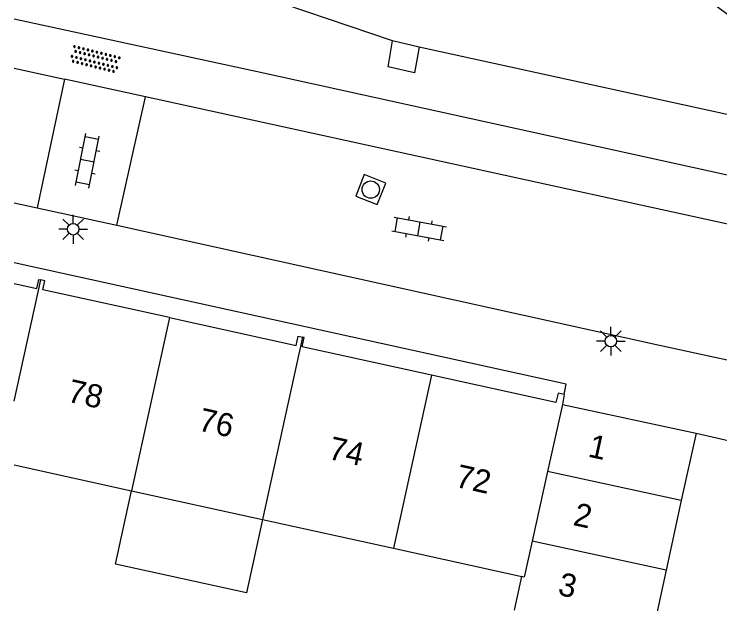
# Model space of a CAD drawing. Extents: x 130998 to 133001, y 398999 to 403002.
# Drawn here: x 131000 to 131030.54, y 399057.63 to 399083.14 of the extents above; entities that cross this region are included whole.
import ezdxf

# ---------------------------------------------------------------- set-up
doc = ezdxf.new("R2010")
doc.units = 0
for name, color, linetype in [('gg-anno-huisnummerreeks BGT', 7, 'Continuous'), ('gg-bbg-bijgebouw', 7, 'Continuous'), ('gg-bbg-gedigitaliseerde bebouwing', 7, 'Continuous'), ('gg-bbg-gedigitaliseerde bijgebouw', 7, 'Continuous'), ('gg-bbg-hoofdgebouw', 7, 'Continuous'), ('gg-bbg-luifel en loopbrug', 7, 'Continuous'), ('gg-bbg-tussenscheiding', 7, 'Continuous'), ('gg-knt-verharding', 7, 'Continuous'), ('gg-kntw-greppel-droge sloot', 7, 'Continuous'), ('gg-kwrk-uitstroombak niveau min 01', 7, 'Continuous'), ('gt-grn-weggrens', 7, 'Continuous'), ('gt-symb-klinker verharding', 7, 'Continuous'), ('gt-symb-lichtmast', 7, 'Continuous'), ('gt-symb-overige verharding', 7, 'Continuous'), ('gt-symb-rioolschacht', 7, 'Continuous')]:
    doc.layers.add(name, color=color, linetype=linetype)

# ---------------------------------------------------------------- blocks, each defined once
blk = doc.blocks.new('gt0-LMAST')
at = {"layer": 'gt-symb-lichtmast'}
for p, q in [((-0.005, 0.246), (-0.005, 0.621)), ((-0.182, 0.173), (-0.447, 0.438)), ((0.172, 0.173), (0.437, 0.438)), ((-0.255, -0.004), (-0.63, -0.004)), ((-0.182, -0.181), (-0.447, -0.446)), ((-0.005, -0.254), (-0.005, -0.629)), ((0.437, -0.446), (0.172, -0.181)), ((0.245, -0.004), (0.62, -0.004))]:
    blk.add_line(p, q, dxfattribs=at)
blk.add_circle((-0.005, -0.004), 0.25, dxfattribs=at)
blk = doc.blocks.new('gt0-RS')
at = {"layer": 'gt-symb-rioolschacht'}
blk.add_lwpolyline([(-0.5, -0.5), (0.5, -0.5), (0.5, 0.5), (-0.5, 0.5)], close=True, dxfattribs=at)
blk.add_circle((0, 0), 0.375, dxfattribs=at)
blk = doc.blocks.new('gt0-KL1')
at = {"layer": 'gt-symb-klinker verharding'}
for p, q in [((-0.5, 0.3), (-0.5, 0.45)), ((0.5, 0.3), (0.5, 0.45)), ((-1.15, 0.3), (1.15, 0.3)), ((-1, -0.3), (-1, 0.3)), ((0, -0.3), (0, 0.3)), ((1, -0.3), (1, 0.3)), ((-1.15, -0.3), (1.15, -0.3)), ((-0.5, -0.45), (-0.5, -0.3)), ((0.5, -0.45), (0.5, -0.3))]:
    blk.add_line(p, q, dxfattribs=at)
blk = doc.blocks.new('gt0-OVH')
at = {"layer": 'gt-symb-overige verharding'}
for points in [[(-0.972, 0.298), (-0.967, 0.308), (-0.965, 0.319), (-0.966, 0.33), (-0.971, 0.34), (-0.978, 0.348), (-0.988, 0.353), (-0.999, 0.355), (-1.01, 0.354), (-1.02, 0.349), (-1.028, 0.342), (-1.033, 0.332), (-1.035, 0.321), (-1.034, 0.31), (-1.029, 0.3), (-1.022, 0.292), (-1.012, 0.287), (-1.001, 0.285), (-0.99, 0.286), (-0.98, 0.291)], [(-0.772, 0.298), (-0.767, 0.308), (-0.765, 0.319), (-0.766, 0.33), (-0.771, 0.34), (-0.778, 0.348), (-0.788, 0.353), (-0.799, 0.355), (-0.81, 0.354), (-0.82, 0.349), (-0.828, 0.342), (-0.833, 0.332), (-0.835, 0.321), (-0.834, 0.31), (-0.829, 0.3), (-0.822, 0.292), (-0.812, 0.287), (-0.801, 0.285), (-0.79, 0.286), (-0.78, 0.291)], [(-0.572, 0.298), (-0.567, 0.308), (-0.565, 0.319), (-0.566, 0.33), (-0.571, 0.34), (-0.578, 0.348), (-0.588, 0.353), (-0.599, 0.355), (-0.61, 0.354), (-0.62, 0.349), (-0.628, 0.342), (-0.633, 0.332), (-0.635, 0.321), (-0.634, 0.31), (-0.629, 0.3), (-0.622, 0.292), (-0.612, 0.287), (-0.601, 0.285), (-0.59, 0.286), (-0.58, 0.291)], [(-0.372, 0.298), (-0.367, 0.308), (-0.365, 0.319), (-0.366, 0.33), (-0.371, 0.34), (-0.378, 0.348), (-0.388, 0.353), (-0.399, 0.355), (-0.41, 0.354), (-0.42, 0.349), (-0.428, 0.342), (-0.433, 0.332), (-0.435, 0.321), (-0.434, 0.31), (-0.429, 0.3), (-0.422, 0.292), (-0.412, 0.287), (-0.401, 0.285), (-0.39, 0.286), (-0.38, 0.291)], [(-0.172, 0.298), (-0.167, 0.308), (-0.165, 0.319), (-0.166, 0.33), (-0.171, 0.34), (-0.178, 0.348), (-0.188, 0.353), (-0.199, 0.355), (-0.21, 0.354), (-0.22, 0.349), (-0.228, 0.342), (-0.233, 0.332), (-0.235, 0.321), (-0.234, 0.31), (-0.229, 0.3), (-0.222, 0.292), (-0.212, 0.287), (-0.201, 0.285), (-0.19, 0.286), (-0.18, 0.291)], [(0.028, 0.298), (0.033, 0.308), (0.035, 0.319), (0.034, 0.33), (0.029, 0.34), (0.022, 0.348), (0.012, 0.353), (0.001, 0.355), (-0.01, 0.354), (-0.02, 0.349), (-0.028, 0.342), (-0.033, 0.332), (-0.035, 0.321), (-0.034, 0.31), (-0.029, 0.3), (-0.022, 0.292), (-0.012, 0.287), (-0.001, 0.285), (0.01, 0.286), (0.02, 0.291)], [(0.228, 0.298), (0.233, 0.308), (0.235, 0.319), (0.234, 0.33), (0.229, 0.34), (0.222, 0.348), (0.212, 0.353), (0.201, 0.355), (0.19, 0.354), (0.18, 0.349), (0.172, 0.342), (0.167, 0.332), (0.165, 0.321), (0.166, 0.31), (0.171, 0.3), (0.178, 0.292), (0.188, 0.287), (0.199, 0.285), (0.21, 0.286), (0.22, 0.291)], [(0.428, 0.298), (0.433, 0.308), (0.435, 0.319), (0.434, 0.33), (0.429, 0.34), (0.422, 0.348), (0.412, 0.353), (0.401, 0.355), (0.39, 0.354), (0.38, 0.349), (0.372, 0.342), (0.367, 0.332), (0.365, 0.321), (0.366, 0.31), (0.371, 0.3), (0.378, 0.292), (0.388, 0.287), (0.399, 0.285), (0.41, 0.286), (0.42, 0.291)], [(0.628, 0.298), (0.633, 0.308), (0.635, 0.319), (0.634, 0.33), (0.629, 0.34), (0.622, 0.348), (0.612, 0.353), (0.601, 0.355), (0.59, 0.354), (0.58, 0.349), (0.572, 0.342), (0.567, 0.332), (0.565, 0.321), (0.566, 0.31), (0.571, 0.3), (0.578, 0.292), (0.588, 0.287), (0.599, 0.285), (0.61, 0.286), (0.62, 0.291)], [(0.828, 0.298), (0.833, 0.308), (0.835, 0.319), (0.834, 0.33), (0.829, 0.34), (0.822, 0.348), (0.812, 0.353), (0.801, 0.355), (0.79, 0.354), (0.78, 0.349), (0.772, 0.342), (0.767, 0.332), (0.765, 0.321), (0.766, 0.31), (0.771, 0.3), (0.778, 0.292), (0.788, 0.287), (0.799, 0.285), (0.81, 0.286), (0.82, 0.291)], [(1.028, 0.298), (1.033, 0.308), (1.035, 0.319), (1.034, 0.33), (1.029, 0.34), (1.022, 0.348), (1.012, 0.353), (1.001, 0.355), (0.99, 0.354), (0.98, 0.349), (0.972, 0.342), (0.967, 0.332), (0.965, 0.321), (0.966, 0.31), (0.971, 0.3), (0.978, 0.292), (0.988, 0.287), (0.999, 0.285), (1.01, 0.286), (1.02, 0.291)], [(-0.872, 0.106), (-0.867, 0.116), (-0.865, 0.126), (-0.866, 0.137), (-0.871, 0.147), (-0.878, 0.156), (-0.888, 0.161), (-0.899, 0.163), (-0.91, 0.162), (-0.92, 0.157), (-0.928, 0.15), (-0.933, 0.14), (-0.935, 0.129), (-0.934, 0.118), (-0.929, 0.108), (-0.922, 0.1), (-0.912, 0.095), (-0.901, 0.092), (-0.89, 0.094), (-0.88, 0.098)], [(-0.672, 0.106), (-0.667, 0.116), (-0.665, 0.126), (-0.666, 0.137), (-0.671, 0.147), (-0.678, 0.156), (-0.688, 0.161), (-0.699, 0.163), (-0.71, 0.162), (-0.72, 0.157), (-0.728, 0.15), (-0.733, 0.14), (-0.735, 0.129), (-0.734, 0.118), (-0.729, 0.108), (-0.722, 0.1), (-0.712, 0.095), (-0.701, 0.092), (-0.69, 0.094), (-0.68, 0.098)], [(-0.472, 0.106), (-0.467, 0.116), (-0.465, 0.126), (-0.466, 0.137), (-0.471, 0.147), (-0.478, 0.156), (-0.488, 0.161), (-0.499, 0.163), (-0.51, 0.162), (-0.52, 0.157), (-0.528, 0.15), (-0.533, 0.14), (-0.535, 0.129), (-0.534, 0.118), (-0.529, 0.108), (-0.522, 0.1), (-0.512, 0.095), (-0.501, 0.092), (-0.49, 0.094), (-0.48, 0.098)], [(-0.272, 0.106), (-0.267, 0.116), (-0.265, 0.126), (-0.266, 0.137), (-0.271, 0.147), (-0.278, 0.156), (-0.288, 0.161), (-0.299, 0.163), (-0.31, 0.162), (-0.32, 0.157), (-0.328, 0.15), (-0.333, 0.14), (-0.335, 0.129), (-0.334, 0.118), (-0.329, 0.108), (-0.322, 0.1), (-0.312, 0.095), (-0.301, 0.092), (-0.29, 0.094), (-0.28, 0.098)], [(-0.072, 0.106), (-0.067, 0.116), (-0.065, 0.126), (-0.066, 0.137), (-0.071, 0.147), (-0.078, 0.156), (-0.088, 0.161), (-0.099, 0.163), (-0.11, 0.162), (-0.12, 0.157), (-0.128, 0.15), (-0.133, 0.14), (-0.135, 0.129), (-0.134, 0.118), (-0.129, 0.108), (-0.122, 0.1), (-0.112, 0.095), (-0.101, 0.092), (-0.09, 0.094), (-0.08, 0.098)], [(0.128, 0.106), (0.133, 0.116), (0.135, 0.126), (0.134, 0.137), (0.129, 0.147), (0.122, 0.156), (0.112, 0.161), (0.101, 0.163), (0.09, 0.162), (0.08, 0.157), (0.072, 0.15), (0.067, 0.14), (0.065, 0.129), (0.066, 0.118), (0.071, 0.108), (0.078, 0.1), (0.088, 0.095), (0.099, 0.092), (0.11, 0.094), (0.12, 0.098)], [(0.328, 0.106), (0.333, 0.116), (0.335, 0.126), (0.334, 0.137), (0.329, 0.147), (0.322, 0.156), (0.312, 0.161), (0.301, 0.163), (0.29, 0.162), (0.28, 0.157), (0.272, 0.15), (0.267, 0.14), (0.265, 0.129), (0.266, 0.118), (0.271, 0.108), (0.278, 0.1), (0.288, 0.095), (0.299, 0.092), (0.31, 0.094), (0.32, 0.098)], [(0.528, 0.106), (0.533, 0.116), (0.535, 0.126), (0.534, 0.137), (0.529, 0.147), (0.522, 0.156), (0.512, 0.161), (0.501, 0.163), (0.49, 0.162), (0.48, 0.157), (0.472, 0.15), (0.467, 0.14), (0.465, 0.129), (0.466, 0.118), (0.471, 0.108), (0.478, 0.1), (0.488, 0.095), (0.499, 0.092), (0.51, 0.094), (0.52, 0.098)], [(0.728, 0.106), (0.733, 0.116), (0.735, 0.126), (0.734, 0.137), (0.729, 0.147), (0.722, 0.156), (0.712, 0.161), (0.701, 0.163), (0.69, 0.162), (0.68, 0.157), (0.672, 0.15), (0.667, 0.14), (0.665, 0.129), (0.666, 0.118), (0.671, 0.108), (0.678, 0.1), (0.688, 0.095), (0.699, 0.092), (0.71, 0.094), (0.72, 0.098)], [(0.928, 0.106), (0.933, 0.116), (0.935, 0.126), (0.934, 0.137), (0.929, 0.147), (0.922, 0.156), (0.912, 0.161), (0.901, 0.163), (0.89, 0.162), (0.88, 0.157), (0.872, 0.15), (0.867, 0.14), (0.865, 0.129), (0.866, 0.118), (0.871, 0.108), (0.878, 0.1), (0.888, 0.095), (0.899, 0.092), (0.91, 0.094), (0.92, 0.098)], [(-0.972, -0.142), (-0.967, -0.132), (-0.965, -0.121), (-0.966, -0.11), (-0.971, -0.1), (-0.978, -0.092), (-0.988, -0.087), (-0.999, -0.085), (-1.01, -0.086), (-1.02, -0.091), (-1.028, -0.098), (-1.033, -0.108), (-1.035, -0.119), (-1.034, -0.13), (-1.029, -0.14), (-1.022, -0.148), (-1.012, -0.153), (-1.001, -0.155), (-0.99, -0.154), (-0.98, -0.149)], [(-0.872, -0.334), (-0.867, -0.324), (-0.865, -0.314), (-0.866, -0.303), (-0.871, -0.293), (-0.878, -0.284), (-0.888, -0.279), (-0.899, -0.277), (-0.91, -0.278), (-0.92, -0.283), (-0.928, -0.29), (-0.933, -0.3), (-0.935, -0.311), (-0.934, -0.322), (-0.929, -0.332), (-0.922, -0.34), (-0.912, -0.345), (-0.901, -0.348), (-0.89, -0.346), (-0.88, -0.342)], [(-0.772, -0.142), (-0.767, -0.132), (-0.765, -0.121), (-0.766, -0.11), (-0.771, -0.1), (-0.778, -0.092), (-0.788, -0.087), (-0.799, -0.085), (-0.81, -0.086), (-0.82, -0.091), (-0.828, -0.098), (-0.833, -0.108), (-0.835, -0.119), (-0.834, -0.13), (-0.829, -0.14), (-0.822, -0.148), (-0.812, -0.153), (-0.801, -0.155), (-0.79, -0.154), (-0.78, -0.149)], [(-0.672, -0.334), (-0.667, -0.324), (-0.665, -0.314), (-0.666, -0.303), (-0.671, -0.293), (-0.678, -0.284), (-0.688, -0.279), (-0.699, -0.277), (-0.71, -0.278), (-0.72, -0.283), (-0.728, -0.29), (-0.733, -0.3), (-0.735, -0.311), (-0.734, -0.322), (-0.729, -0.332), (-0.722, -0.34), (-0.712, -0.345), (-0.701, -0.348), (-0.69, -0.346), (-0.68, -0.342)], [(-0.572, -0.142), (-0.567, -0.132), (-0.565, -0.121), (-0.566, -0.11), (-0.571, -0.1), (-0.578, -0.092), (-0.588, -0.087), (-0.599, -0.085), (-0.61, -0.086), (-0.62, -0.091), (-0.628, -0.098), (-0.633, -0.108), (-0.635, -0.119), (-0.634, -0.13), (-0.629, -0.14), (-0.622, -0.148), (-0.612, -0.153), (-0.601, -0.155), (-0.59, -0.154), (-0.58, -0.149)], [(-0.472, -0.334), (-0.467, -0.324), (-0.465, -0.314), (-0.466, -0.303), (-0.471, -0.293), (-0.478, -0.284), (-0.488, -0.279), (-0.499, -0.277), (-0.51, -0.278), (-0.52, -0.283), (-0.528, -0.29), (-0.533, -0.3), (-0.535, -0.311), (-0.534, -0.322), (-0.529, -0.332), (-0.522, -0.34), (-0.512, -0.345), (-0.501, -0.348), (-0.49, -0.346), (-0.48, -0.342)], [(-0.372, -0.142), (-0.367, -0.132), (-0.365, -0.121), (-0.366, -0.11), (-0.371, -0.1), (-0.378, -0.092), (-0.388, -0.087), (-0.399, -0.085), (-0.41, -0.086), (-0.42, -0.091), (-0.428, -0.098), (-0.433, -0.108), (-0.435, -0.119), (-0.434, -0.13), (-0.429, -0.14), (-0.422, -0.148), (-0.412, -0.153), (-0.401, -0.155), (-0.39, -0.154), (-0.38, -0.149)], [(-0.272, -0.334), (-0.267, -0.324), (-0.265, -0.314), (-0.266, -0.303), (-0.271, -0.293), (-0.278, -0.284), (-0.288, -0.279), (-0.299, -0.277), (-0.31, -0.278), (-0.32, -0.283), (-0.328, -0.29), (-0.333, -0.3), (-0.335, -0.311), (-0.334, -0.322), (-0.329, -0.332), (-0.322, -0.34), (-0.312, -0.345), (-0.301, -0.348), (-0.29, -0.346), (-0.28, -0.342)], [(-0.172, -0.142), (-0.167, -0.132), (-0.165, -0.121), (-0.166, -0.11), (-0.171, -0.1), (-0.178, -0.092), (-0.188, -0.087), (-0.199, -0.085), (-0.21, -0.086), (-0.22, -0.091), (-0.228, -0.098), (-0.233, -0.108), (-0.235, -0.119), (-0.234, -0.13), (-0.229, -0.14), (-0.222, -0.148), (-0.212, -0.153), (-0.201, -0.155), (-0.19, -0.154), (-0.18, -0.149)], [(-0.072, -0.334), (-0.067, -0.324), (-0.065, -0.314), (-0.066, -0.303), (-0.071, -0.293), (-0.078, -0.284), (-0.088, -0.279), (-0.099, -0.277), (-0.11, -0.278), (-0.12, -0.283), (-0.128, -0.29), (-0.133, -0.3), (-0.135, -0.311), (-0.134, -0.322), (-0.129, -0.332), (-0.122, -0.34), (-0.112, -0.345), (-0.101, -0.348), (-0.09, -0.346), (-0.08, -0.342)], [(0.028, -0.142), (0.033, -0.132), (0.035, -0.121), (0.034, -0.11), (0.029, -0.1), (0.022, -0.092), (0.012, -0.087), (0.001, -0.085), (-0.01, -0.086), (-0.02, -0.091), (-0.028, -0.098), (-0.033, -0.108), (-0.035, -0.119), (-0.034, -0.13), (-0.029, -0.14), (-0.022, -0.148), (-0.012, -0.153), (-0.001, -0.155), (0.01, -0.154), (0.02, -0.149)], [(0.128, -0.334), (0.133, -0.324), (0.135, -0.314), (0.134, -0.303), (0.129, -0.293), (0.122, -0.284), (0.112, -0.279), (0.101, -0.277), (0.09, -0.278), (0.08, -0.283), (0.072, -0.29), (0.067, -0.3), (0.065, -0.311), (0.066, -0.322), (0.071, -0.332), (0.078, -0.34), (0.088, -0.345), (0.099, -0.348), (0.11, -0.346), (0.12, -0.342)], [(0.228, -0.142), (0.233, -0.132), (0.235, -0.121), (0.234, -0.11), (0.229, -0.1), (0.222, -0.092), (0.212, -0.087), (0.201, -0.085), (0.19, -0.086), (0.18, -0.091), (0.172, -0.098), (0.167, -0.108), (0.165, -0.119), (0.166, -0.13), (0.171, -0.14), (0.178, -0.148), (0.188, -0.153), (0.199, -0.155), (0.21, -0.154), (0.22, -0.149)], [(0.328, -0.334), (0.333, -0.324), (0.335, -0.314), (0.334, -0.303), (0.329, -0.293), (0.322, -0.284), (0.312, -0.279), (0.301, -0.277), (0.29, -0.278), (0.28, -0.283), (0.272, -0.29), (0.267, -0.3), (0.265, -0.311), (0.266, -0.322), (0.271, -0.332), (0.278, -0.34), (0.288, -0.345), (0.299, -0.348), (0.31, -0.346), (0.32, -0.342)], [(0.428, -0.142), (0.433, -0.132), (0.435, -0.121), (0.434, -0.11), (0.429, -0.1), (0.422, -0.092), (0.412, -0.087), (0.401, -0.085), (0.39, -0.086), (0.38, -0.091), (0.372, -0.098), (0.367, -0.108), (0.365, -0.119), (0.366, -0.13), (0.371, -0.14), (0.378, -0.148), (0.388, -0.153), (0.399, -0.155), (0.41, -0.154), (0.42, -0.149)], [(0.528, -0.334), (0.533, -0.324), (0.535, -0.314), (0.534, -0.303), (0.529, -0.293), (0.522, -0.284), (0.512, -0.279), (0.501, -0.277), (0.49, -0.278), (0.48, -0.283), (0.472, -0.29), (0.467, -0.3), (0.465, -0.311), (0.466, -0.322), (0.471, -0.332), (0.478, -0.34), (0.488, -0.345), (0.499, -0.348), (0.51, -0.346), (0.52, -0.342)], [(0.628, -0.142), (0.633, -0.132), (0.635, -0.121), (0.634, -0.11), (0.629, -0.1), (0.622, -0.092), (0.612, -0.087), (0.601, -0.085), (0.59, -0.086), (0.58, -0.091), (0.572, -0.098), (0.567, -0.108), (0.565, -0.119), (0.566, -0.13), (0.571, -0.14), (0.578, -0.148), (0.588, -0.153), (0.599, -0.155), (0.61, -0.154), (0.62, -0.149)], [(0.728, -0.334), (0.733, -0.324), (0.735, -0.314), (0.734, -0.303), (0.729, -0.293), (0.722, -0.284), (0.712, -0.279), (0.701, -0.277), (0.69, -0.278), (0.68, -0.283), (0.672, -0.29), (0.667, -0.3), (0.665, -0.311), (0.666, -0.322), (0.671, -0.332), (0.678, -0.34), (0.688, -0.345), (0.699, -0.348), (0.71, -0.346), (0.72, -0.342)], [(0.828, -0.142), (0.833, -0.132), (0.835, -0.121), (0.834, -0.11), (0.829, -0.1), (0.822, -0.092), (0.812, -0.087), (0.801, -0.085), (0.79, -0.086), (0.78, -0.091), (0.772, -0.098), (0.767, -0.108), (0.765, -0.119), (0.766, -0.13), (0.771, -0.14), (0.778, -0.148), (0.788, -0.153), (0.799, -0.155), (0.81, -0.154), (0.82, -0.149)], [(0.928, -0.334), (0.933, -0.324), (0.935, -0.314), (0.934, -0.303), (0.929, -0.293), (0.922, -0.284), (0.912, -0.279), (0.901, -0.277), (0.89, -0.278), (0.88, -0.283), (0.872, -0.29), (0.867, -0.3), (0.865, -0.311), (0.866, -0.322), (0.871, -0.332), (0.878, -0.34), (0.888, -0.345), (0.899, -0.348), (0.91, -0.346), (0.92, -0.342)], [(1.028, -0.142), (1.033, -0.132), (1.035, -0.121), (1.034, -0.11), (1.029, -0.1), (1.022, -0.092), (1.012, -0.087), (1.001, -0.085), (0.99, -0.086), (0.98, -0.091), (0.972, -0.098), (0.967, -0.108), (0.965, -0.119), (0.966, -0.13), (0.971, -0.14), (0.978, -0.148), (0.988, -0.153), (0.999, -0.155), (1.01, -0.154), (1.02, -0.149)]]:
    blk.add_lwpolyline(points, close=True, dxfattribs=at)

msp = doc.modelspace()

# ---------------------------------------------------------------- linework, layer by layer
at = {"layer": 'gg-bbg-bijgebouw'}
for p, q in [((131023.731, 399066.251), (131029.511, 399065.01)), ((131029.511, 399065.01), (131028.875, 399062.101)), ((131028.875, 399062.101), (131028.217, 399059.088)), ((131028.217, 399059.088), (131027.559, 399056.074))]:
    msp.add_line(p, q, dxfattribs=at)
at = {"layer": 'gg-bbg-gedigitaliseerde bebouwing'}
for p, q in [((131000, 399063.644), (131005.087, 399062.524)), ((131005.087, 399062.524), (131010.751, 399061.278)), ((131010.751, 399061.278), (131016.415, 399060.031)), ((131016.415, 399060.031), (131021.967, 399058.809))]:
    msp.add_line(p, q, dxfattribs=at)
at = {"layer": 'gg-bbg-gedigitaliseerde bijgebouw'}
msp.add_line((131021.649, 399057.352), (131021.967, 399058.809), dxfattribs=at)
at = {"layer": 'gg-bbg-hoofdgebouw'}
msp.add_line((131023.811, 399066.69), (131023.731, 399066.251), dxfattribs=at)
for points in [[(131000, 399071.486), (131000.987, 399071.269), (131001.071, 399071.664), (131001.151, 399071.647)], [(131006.728, 399070.01), (131001.248, 399071.212), (131001.333, 399071.608), (131001.151, 399071.647)], [(131006.728, 399070.01), (131012.209, 399068.807), (131012.297, 399069.208), (131012.481, 399069.167)], [(131018.058, 399067.523), (131012.463, 399068.751), (131012.551, 399069.152), (131012.481, 399069.167)], [(131023.811, 399066.69), (131023.541, 399066.75), (131023.451, 399066.34), (131018.058, 399067.523)]]:
    msp.add_lwpolyline(points, dxfattribs=at)
at = {"layer": 'gg-bbg-luifel en loopbrug'}
msp.add_lwpolyline([(131010.751, 399061.278), (131010.053, 399058.106), (131004.389, 399059.352), (131005.087, 399062.524)], dxfattribs=at)
at = {"layer": 'gg-bbg-tussenscheiding'}
for p, q in [((131000, 399066.401), (131001.151, 399071.647)), ((131006.728, 399070.01), (131005.087, 399062.524)), ((131012.481, 399069.167), (131010.751, 399061.278)), ((131018.058, 399067.523), (131016.415, 399060.031)), ((131023.731, 399066.251), (131023.089, 399063.353)), ((131023.089, 399063.353), (131022.422, 399060.341)), ((131028.875, 399062.101), (131023.089, 399063.353)), ((131022.422, 399060.341), (131022.077, 399058.785)), ((131028.217, 399059.088), (131022.422, 399060.341)), ((131022.077, 399058.785), (131021.967, 399058.809))]:
    msp.add_line(p, q, dxfattribs=at)
at = {"layer": 'gg-knt-verharding'}
for p, q in [((131000, 399080.81), (131002.179, 399080.329)), ((131002.179, 399080.329), (131000.993, 399074.759)), ((131005.691, 399079.564), (131002.179, 399080.329)), ((131004.446, 399074.018), (131005.691, 399079.564)), ((131056.099, 399068.536), (131005.691, 399079.564)), ((131000, 399074.978), (131000.993, 399074.759)), ((131000.993, 399074.759), (131004.446, 399074.018))]:
    msp.add_line(p, q, dxfattribs=at)
for points in [[(131000, 399082.945), (131010.789, 399080.599), (131059.069, 399069.995)], [(131004.446, 399074.018), (131027.925, 399068.818), (131033.255, 399067.67)], [(131023.811, 399066.69), (131023.897, 399067.138), (131000, 399072.375)]]:
    msp.add_lwpolyline(points, dxfattribs=at)
at = {"layer": 'gg-kntw-greppel-droge sloot'}
msp.add_line((131016.381, 399081.985), (131011.688, 399083.573), dxfattribs=at)
msp.add_lwpolyline([(131014.995, 399090.515), (131025.734, 399086.957), (131030.877, 399083.141), (131038.828, 399080.519), (131037.245, 399077.399), (131017.529, 399081.719)], dxfattribs=at)
at = {"layer": 'gg-kwrk-uitstroombak niveau min 01'}
msp.add_line((131017.529, 399081.719), (131016.381, 399081.985), dxfattribs=at)
msp.add_lwpolyline([(131017.529, 399081.719), (131017.333, 399080.597), (131016.184, 399080.862), (131016.381, 399081.985)], dxfattribs=at)
at = {"layer": 'gt-grn-weggrens'}
msp.add_line((131029.511, 399065.01), (131032.499, 399064.333), dxfattribs=at)

# ---------------------------------------------------------------- block references
at = {"layer": 'gt-symb-klinker verharding'}
for p, rotation in [((131003.168, 399076.794), 78.7574742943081), ((131017.525, 399073.85), -10.545734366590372)]:
    msp.add_blockref('gt0-KL1', p, dxfattribs=dict(at, rotation=rotation))
at = {"layer": 'gt-symb-lichtmast'}
for p in [(131002.56, 399073.84), (131025.828, 399068.996)]:
    msp.add_blockref('gt0-LMAST', p, dxfattribs=at)
at = {"layer": 'gt-symb-overige verharding', "rotation": -14.064036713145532}
msp.add_blockref('gt0-OVH', (131003.504, 399081.185), dxfattribs=at)
at = {"layer": 'gt-symb-rioolschacht', "rotation": 68.42188586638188}
msp.add_blockref('gt0-RS', (131015.435, 399075.552), dxfattribs=at)

# ---------------------------------------------------------------- texts
at = {"layer": 'gg-anno-huisnummerreeks BGT'}
for s, rotation, p in [('78', 347.6, (131002.262, 399066.384)), ('76', 347.6, (131007.926, 399065.141)), ('1', 347.7, (131024.798, 399064.005)), ('74', 347.6, (131013.555, 399063.905)), ('72', 347.6, (131019.053, 399062.699)), ('2', 347.7, (131024.151, 399061.043)), ('3', 347.7, (131023.493, 399058.028))]:
    msp.add_text(s, height=1, rotation=rotation, dxfattribs=at).set_placement(p)

doc.saveas('drawing.dxf')
